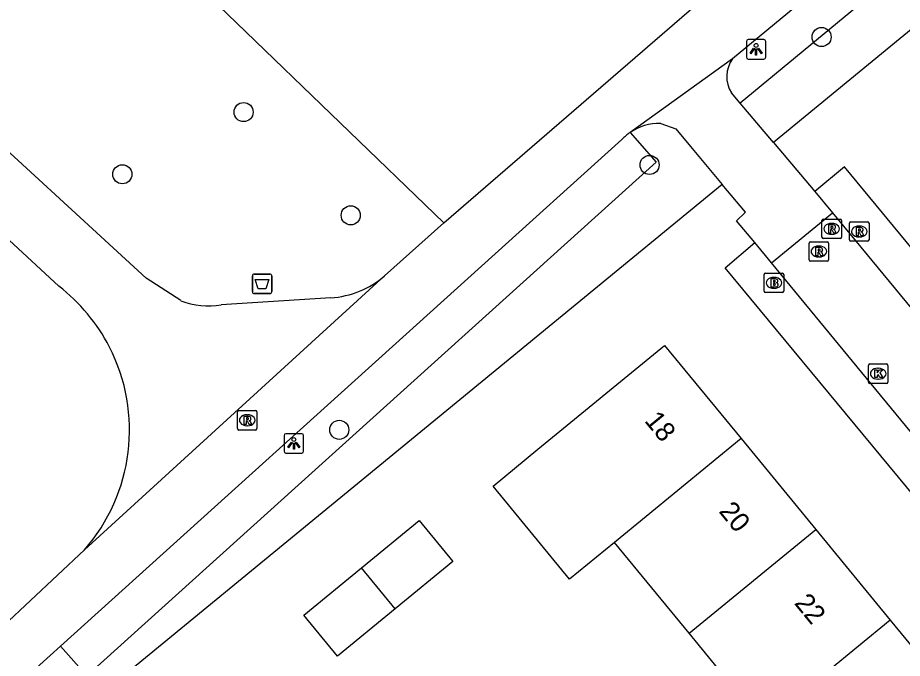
# Model space of a CAD drawing. Extents: x 159040 to 160094, y 381214 to 382518.
# Drawn here: x 159598.33 to 159643.59, y 381944.09 to 381976.89 of the extents above; entities that cross this region are included whole.
import ezdxf

# ---------------------------------------------------------------- set-up
doc = ezdxf.new("R2010")
doc.units = 0
for name, color, linetype in [('IMGEO_Afvalbak', 7, 'Continuous'), ('IMGEO_Boom', 7, 'Continuous'), ('IMGEO_Brandkraan', 7, 'Continuous'), ('IMGEO_Groenvoorziening', 7, 'Continuous'), ('IMGEO_Haag', 7, 'Continuous'), ('IMGEO_Kolk', 7, 'Continuous'), ('IMGEO_Lichtpunt', 7, 'Continuous'), ('IMGEO_Pand', 7, 'Continuous'), ('IMGEO_Pand_nummerreeks', 7, 'Continuous'), ('IMGEO_Rijbaan_lokaal_open', 7, 'Continuous'), ('IMGEO_Rioolput', 7, 'Continuous'), ('IMGEO_Voetpad_gesloten', 7, 'Continuous'), ('IMGEO_Voetpad_open', 7, 'Continuous')]:
    doc.layers.add(name, color=color, linetype=linetype)

msp = doc.modelspace()

# ---------------------------------------------------------------- linework, layer by layer
at = {"layer": 'IMGEO_Afvalbak'}
for p, q in [((159610.334, 381962.86), (159610.334, 381963.66)), ((159610.334, 381963.66), (159610.334, 381962.86)), ((159610.434, 381963.76), (159611.224, 381963.76)), ((159611.224, 381963.76), (159610.434, 381963.76)), ((159611.324, 381963.66), (159611.324, 381962.86)), ((159611.324, 381962.86), (159611.324, 381963.66)), ((159611.224, 381962.76), (159610.434, 381962.76)), ((159610.434, 381962.76), (159611.224, 381962.76))]:
    msp.add_line(p, q, dxfattribs=at)
msp.add_lwpolyline([(159610.477, 381963.474), (159611.181, 381963.474), (159611.032, 381963.004), (159610.626, 381963.004), (159610.477, 381963.474)], dxfattribs=at)
for centre, start, end in [((159610.434, 381963.66), 90, 180), ((159610.434, 381963.66), 90, 180), ((159611.224, 381963.66), 0, 90), ((159611.224, 381963.66), 360, 90), ((159610.434, 381962.86), 180, 270), ((159610.434, 381962.86), 180, 270), ((159611.224, 381962.86), 270, 0), ((159611.224, 381962.86), 270, 0)]:
    msp.add_arc(centre, 0.1, start, end, dxfattribs=at)
at = {"layer": 'IMGEO_Boom'}
for centre in [(159639.459, 381975.896), (159609.886, 381972.052), (159630.658, 381969.346), (159603.683, 381968.868), (159615.367, 381966.766), (159614.781, 381955.783)]:
    msp.add_circle(centre, 0.489, dxfattribs=at)
at = {"layer": 'IMGEO_Brandkraan'}
for p, q in [((159636.52, 381962.882), (159636.52, 381963.734)), ((159636.595, 381963.808), (159637.447, 381963.808)), ((159637.008, 381963.588), (159637.033, 381963.588)), ((159637.521, 381963.734), (159637.521, 381962.882)), ((159637.447, 381962.808), (159636.595, 381962.808)), ((159637.031, 381963.028), (159637.006, 381963.028))]:
    msp.add_line(p, q, dxfattribs=at)
for points in [[(159636.52, 381962.882), (159636.52, 381963.734)], [(159636.595, 381963.808), (159637.447, 381963.808)], [(159637.521, 381963.734), (159637.521, 381962.882)], [(159636.868, 381963.508), (159636.868, 381963.108), (159637.081, 381963.108)], [(159637.099, 381963.508), (159636.868, 381963.508)], [(159637.047, 381963.427), (159636.993, 381963.427), (159636.993, 381963.351)], [(159636.993, 381963.351), (159637.046, 381963.351)], [(159637.055, 381963.275), (159636.993, 381963.275), (159636.993, 381963.194)], [(159636.993, 381963.194), (159637.055, 381963.194)], [(159637.447, 381962.808), (159636.595, 381962.808)]]:
    msp.add_lwpolyline(points, dxfattribs=at)
for centre, radius, start, end in [((159636.597, 381963.732), 0.0765, 91.552, 178.448), ((159636.597, 381963.732), 0.0765, 91.552, 178.448), ((159637.445, 381963.732), 0.0765, 1.552, 88.448), ((159637.445, 381963.732), 0.0765, 1.552, 88.448), ((159637.048, 381963.389), 0.0379, 267.8285, 90.9355), ((159637.056, 381963.234), 0.0404, 269.8759, 90.5077), ((159637.087, 381963.359), 0.251, 268.6676, 293.5347), ((159637.103, 381963.363), 0.145, 59.4692, 91.5367), ((159637.128, 381963.41), 0.0922, 285.5137, 58.1501), ((159637.133, 381963.218), 0.105, 301.3115, 78.989), ((159636.597, 381962.884), 0.0765, 181.552, 268.448), ((159636.597, 381962.884), 0.0765, 181.552, 268.448), ((159637.445, 381962.884), 0.0765, 271.552, 358.448), ((159637.445, 381962.884), 0.0765, 271.552, 358.448)]:
    msp.add_arc(centre, radius, start, end, dxfattribs=at)
for centre, major_axis, ratio, start_param, end_param in [((159637.007, 381963.308), (-0.387, 0.002), 0.722429, 4.712389, 7.853982), ((159637.032, 381963.308), (-0.39, 0.002), 0.717154, 1.570796, 4.712389)]:
    msp.add_ellipse(centre, major_axis=major_axis, ratio=ratio, start_param=start_param, end_param=end_param, dxfattribs=at)
at = {"layer": 'IMGEO_Groenvoorziening'}
msp.add_lwpolyline([(159604.904, 381981.084), (159606.447, 381979.593), (159609.529, 381976.617), (159620.126, 381966.384)], dxfattribs=at)
at = {"layer": 'IMGEO_Haag'}
for points in [[(159664.577, 381999.307), (159665.847, 381997.761), (159635.288, 381972.515)], [(159672.361, 381999.556), (159669.966, 381997.589), (159636.992, 381970.499)], [(159629.657, 381971.006), (159630.992, 381969.493), (159601.867, 381943.184), (159600.511, 381944.711)], [(159634.375, 381968.349), (159600.304, 381940.359), (159598.759, 381939.089)]]:
    msp.add_lwpolyline(points, dxfattribs=at)
at = {"layer": 'IMGEO_Kolk'}
for p, q in [((159641.853, 381958.231), (159641.853, 381959.083)), ((159641.928, 381959.157), (159642.78, 381959.157)), ((159642.854, 381959.083), (159642.854, 381958.231)), ((159642.341, 381958.937), (159642.366, 381958.937)), ((159642.78, 381958.157), (159641.928, 381958.157)), ((159642.364, 381958.377), (159642.339, 381958.377))]:
    msp.add_line(p, q, dxfattribs=at)
for points in [[(159641.853, 381958.231), (159641.853, 381959.083)], [(159641.928, 381959.157), (159642.78, 381959.157)], [(159642.854, 381959.083), (159642.854, 381958.231)], [(159642.174, 381958.857), (159642.297, 381958.857), (159642.297, 381958.706), (159642.427, 381958.857), (159642.591, 381958.857), (159642.445, 381958.706), (159642.598, 381958.457), (159642.446, 381958.457), (159642.361, 381958.621), (159642.297, 381958.554), (159642.297, 381958.457), (159642.174, 381958.457), (159642.174, 381958.857)], [(159642.78, 381958.157), (159641.928, 381958.157)]]:
    msp.add_lwpolyline(points, dxfattribs=at)
for centre, start, end in [((159641.93, 381959.081), 91.552, 178.448), ((159641.93, 381959.081), 91.552, 178.448), ((159642.778, 381959.081), 1.552, 88.448), ((159642.778, 381959.081), 1.552, 88.448), ((159641.93, 381958.233), 181.552, 268.448), ((159641.93, 381958.233), 181.552, 268.448), ((159642.778, 381958.233), 271.552, 358.448), ((159642.778, 381958.233), 271.552, 358.448)]:
    msp.add_arc(centre, 0.0765, start, end, dxfattribs=at)
for centre, major_axis, ratio, start_param, end_param in [((159642.34, 381958.657), (-0.387, 0.002), 0.722429, 4.712389, 7.853982), ((159642.365, 381958.657), (-0.39, 0.002), 0.717154, 1.570796, 4.712389)]:
    msp.add_ellipse(centre, major_axis=major_axis, ratio=ratio, start_param=start_param, end_param=end_param, dxfattribs=at)
at = {"layer": 'IMGEO_Lichtpunt'}
for p, q in [((159635.609, 381975.667), (159635.609, 381974.86)), ((159635.609, 381975.667), (159635.609, 381974.86)), ((159636.511, 381975.762), (159635.703, 381975.762)), ((159636.511, 381975.762), (159635.703, 381975.762)), ((159636.605, 381974.86), (159636.605, 381975.667)), ((159636.605, 381974.86), (159636.605, 381975.667)), ((159635.703, 381974.766), (159636.511, 381974.766)), ((159635.703, 381974.766), (159636.511, 381974.766)), ((159611.959, 381955.492), (159611.959, 381954.685)), ((159611.959, 381955.492), (159611.959, 381954.685)), ((159612.861, 381955.587), (159612.053, 381955.587)), ((159612.861, 381955.587), (159612.053, 381955.587)), ((159612.955, 381954.685), (159612.955, 381955.492)), ((159612.955, 381954.685), (159612.955, 381955.492)), ((159612.053, 381954.591), (159612.861, 381954.591)), ((159612.053, 381954.591), (159612.861, 381954.591))]:
    msp.add_line(p, q, dxfattribs=at)
for points in [[(159635.983, 381975.331), (159636.022, 381975.303), (159635.834, 381975.041), (159635.796, 381975.068), (159635.983, 381975.331)], [(159636.195, 381975.303), (159636.233, 381975.33), (159636.42, 381975.068), (159636.381, 381975.04), (159636.195, 381975.303)], [(159636.085, 381975.283), (159636.132, 381975.283), (159636.132, 381974.961), (159636.085, 381974.961), (159636.085, 381975.283)], [(159612.333, 381955.156), (159612.372, 381955.128), (159612.184, 381954.866), (159612.146, 381954.893), (159612.333, 381955.156)], [(159612.435, 381955.108), (159612.482, 381955.108), (159612.482, 381954.786), (159612.435, 381954.786), (159612.435, 381955.108)], [(159612.545, 381955.128), (159612.583, 381955.155), (159612.77, 381954.893), (159612.731, 381954.865), (159612.545, 381955.128)]]:
    msp.add_lwpolyline(points, dxfattribs=at)
for centre in [(159636.108, 381975.465), (159612.458, 381955.29)]:
    msp.add_circle(centre, 0.0994, dxfattribs=at)
for centre, start, end in [((159635.703, 381975.667), 90, 180), ((159635.703, 381975.667), 90, 180), ((159636.511, 381975.667), 0, 90), ((159636.511, 381975.667), 0, 90), ((159635.703, 381974.86), 180, 270), ((159635.703, 381974.86), 180, 270), ((159636.511, 381974.86), 270, 0), ((159636.511, 381974.86), 270, 360), ((159612.053, 381955.492), 90, 180), ((159612.053, 381955.492), 90, 180), ((159612.861, 381955.492), 0, 90), ((159612.861, 381955.492), 0, 90), ((159612.053, 381954.685), 180, 270), ((159612.053, 381954.685), 180, 270), ((159612.861, 381954.685), 270, 0), ((159612.861, 381954.685), 270, 360)]:
    msp.add_arc(centre, 0.0946, start, end, dxfattribs=at)
at = {"layer": 'IMGEO_Pand'}
for points in [[(159628.858, 381950.02), (159626.558, 381948.133), (159622.647, 381952.898), (159624.947, 381954.786), (159631.428, 381960.105), (159635.34, 381955.339)], [(159635.34, 381955.339), (159628.858, 381950.02)], [(159635.34, 381955.339), (159639.157, 381950.688)], [(159615.922, 381948.715), (159618.875, 381951.139), (159620.594, 381949.045), (159617.641, 381946.622)], [(159632.675, 381945.37), (159639.157, 381950.688)], [(159639.157, 381950.688), (159642.973, 381946.038)], [(159632.675, 381945.37), (159628.858, 381950.02)], [(159617.641, 381946.622), (159614.688, 381944.198), (159612.969, 381946.292), (159615.922, 381948.715)], [(159617.641, 381946.622), (159615.922, 381948.715)], [(159642.973, 381946.038), (159636.491, 381940.72)], [(159642.973, 381946.038), (159646.885, 381941.272)], [(159636.491, 381940.72), (159632.675, 381945.37)]]:
    msp.add_lwpolyline(points, dxfattribs=at)
at = {"layer": 'IMGEO_Rijbaan_lokaal_open'}
for points in [[(159636.901, 381964.329), (159640.019, 381966.892)], [(159640.019, 381966.892), (159655.408, 381948.24)], [(159652.285, 381945.644), (159636.901, 381964.329)]]:
    msp.add_lwpolyline(points, dxfattribs=at)
at = {"layer": 'IMGEO_Rioolput'}
for p, q in [((159639.475, 381965.648), (159639.475, 381966.5)), ((159639.55, 381966.574), (159640.402, 381966.574)), ((159639.963, 381966.354), (159639.988, 381966.354)), ((159640.476, 381966.5), (159640.476, 381965.648)), ((159640.884, 381965.514), (159640.884, 381966.366)), ((159640.959, 381966.44), (159641.811, 381966.44)), ((159641.885, 381966.366), (159641.885, 381965.514)), ((159641.372, 381966.22), (159641.397, 381966.22)), ((159638.892, 381965.416), (159639.744, 381965.416)), ((159640.402, 381965.574), (159639.55, 381965.574)), ((159639.986, 381965.794), (159639.961, 381965.794)), ((159641.811, 381965.44), (159640.959, 381965.44)), ((159641.395, 381965.66), (159641.37, 381965.66)), ((159638.817, 381964.49), (159638.817, 381965.342)), ((159639.305, 381965.196), (159639.33, 381965.196)), ((159639.818, 381965.342), (159639.818, 381964.49)), ((159639.328, 381964.636), (159639.303, 381964.636)), ((159639.744, 381964.416), (159638.892, 381964.416)), ((159609.644, 381956.774), (159610.496, 381956.774)), ((159609.569, 381955.848), (159609.569, 381956.7)), ((159610.057, 381956.554), (159610.082, 381956.554)), ((159610.57, 381956.7), (159610.57, 381955.848)), ((159610.08, 381955.994), (159610.055, 381955.994)), ((159610.496, 381955.774), (159609.644, 381955.774))]:
    msp.add_line(p, q, dxfattribs=at)
for points in [[(159639.475, 381965.648), (159639.475, 381966.5)], [(159639.55, 381966.574), (159640.402, 381966.574)], [(159640.064, 381966.272), (159639.812, 381966.274), (159639.812, 381965.874)], [(159640.476, 381966.5), (159640.476, 381965.648)], [(159640.884, 381965.514), (159640.884, 381966.366)], [(159640.959, 381966.44), (159641.811, 381966.44)], [(159641.885, 381966.366), (159641.885, 381965.514)], [(159639.812, 381965.874), (159639.936, 381965.874), (159639.936, 381966.036), (159639.947, 381966.036)], [(159639.99, 381966.193), (159639.936, 381966.193), (159639.936, 381966.112)], [(159639.936, 381966.112), (159639.988, 381966.112)], [(159639.994, 381966.007), (159640.065, 381965.874), (159640.205, 381965.874), (159640.14, 381966)], [(159641.473, 381966.138), (159641.221, 381966.14), (159641.221, 381965.74)], [(159641.221, 381965.74), (159641.345, 381965.74), (159641.345, 381965.902), (159641.356, 381965.902)], [(159641.399, 381966.059), (159641.345, 381966.059), (159641.345, 381965.978)], [(159641.345, 381965.978), (159641.397, 381965.978)], [(159641.403, 381965.873), (159641.474, 381965.74), (159641.614, 381965.74), (159641.549, 381965.866)], [(159638.892, 381965.416), (159639.744, 381965.416)], [(159640.402, 381965.574), (159639.55, 381965.574)], [(159641.811, 381965.44), (159640.959, 381965.44)], [(159638.817, 381964.49), (159638.817, 381965.342)], [(159639.406, 381965.114), (159639.154, 381965.116), (159639.154, 381964.716)], [(159639.332, 381965.035), (159639.278, 381965.035), (159639.278, 381964.954)], [(159639.278, 381964.954), (159639.33, 381964.954)], [(159639.818, 381965.342), (159639.818, 381964.49)], [(159639.154, 381964.716), (159639.278, 381964.716), (159639.278, 381964.878), (159639.289, 381964.878)], [(159639.336, 381964.849), (159639.407, 381964.716), (159639.547, 381964.716), (159639.482, 381964.842)], [(159639.744, 381964.416), (159638.892, 381964.416)], [(159609.644, 381956.774), (159610.496, 381956.774)], [(159609.569, 381955.848), (159609.569, 381956.7)], [(159610.158, 381956.472), (159609.906, 381956.474), (159609.906, 381956.074)], [(159610.084, 381956.393), (159610.03, 381956.393), (159610.03, 381956.312)], [(159610.03, 381956.312), (159610.082, 381956.312)], [(159610.57, 381956.7), (159610.57, 381955.848)], [(159609.906, 381956.074), (159610.03, 381956.074), (159610.03, 381956.236), (159610.041, 381956.236)], [(159610.088, 381956.207), (159610.159, 381956.074), (159610.299, 381956.074), (159610.234, 381956.2)], [(159610.496, 381955.774), (159609.644, 381955.774)]]:
    msp.add_lwpolyline(points, dxfattribs=at)
for centre, radius, start, end in [((159639.552, 381966.498), 0.0765, 91.552, 178.448), ((159639.552, 381966.498), 0.0765, 91.552, 178.448), ((159640.063, 381966.162), 0.109, 350.3612, 89.416), ((159640.4, 381966.498), 0.0765, 1.552, 88.448), ((159640.4, 381966.498), 0.0765, 1.552, 88.448), ((159640.961, 381966.364), 0.0765, 91.552, 178.448), ((159640.961, 381966.364), 0.0765, 91.552, 178.448), ((159641.809, 381966.364), 0.0765, 1.552, 88.448), ((159641.809, 381966.364), 0.0765, 1.552, 88.448), ((159639.946, 381965.983), 0.0533, 26.0293, 88.6989), ((159639.972, 381966.301), 0.19, 274.7715, 282.9687), ((159639.996, 381966.097), 0.0964, 77.0061, 93.1865), ((159640.01, 381966.154), 0.0378, 276.6634, 79.6772), ((159640.061, 381966.162), 0.112, 277.5842, 350.9817), ((159640.045, 381965.947), 0.108, 29.5134, 73.7905), ((159641.355, 381965.849), 0.0533, 26.0293, 88.6989), ((159641.381, 381966.167), 0.19, 274.7715, 282.9687), ((159641.405, 381965.963), 0.0964, 77.0061, 93.1865), ((159641.419, 381966.02), 0.0378, 276.6634, 79.6772), ((159641.472, 381966.028), 0.109, 350.3612, 89.416), ((159641.47, 381966.028), 0.112, 277.5842, 350.9817), ((159641.454, 381965.813), 0.108, 29.5134, 73.7905), ((159638.894, 381965.34), 0.0765, 91.552, 178.448), ((159638.894, 381965.34), 0.0765, 91.552, 178.448), ((159639.552, 381965.65), 0.0765, 181.552, 268.448), ((159639.552, 381965.65), 0.0765, 181.552, 268.448), ((159639.742, 381965.34), 0.0765, 1.552, 88.448), ((159639.742, 381965.34), 0.0765, 1.552, 88.448), ((159640.4, 381965.65), 0.0765, 271.552, 358.448), ((159640.4, 381965.65), 0.0765, 271.552, 358.448), ((159640.961, 381965.516), 0.0765, 181.552, 268.448), ((159640.961, 381965.516), 0.0765, 181.552, 268.448), ((159641.809, 381965.516), 0.0765, 271.552, 358.448), ((159641.809, 381965.516), 0.0765, 271.552, 358.448), ((159639.314, 381965.143), 0.19, 274.7715, 282.9687), ((159639.338, 381964.939), 0.0964, 77.0061, 93.1865), ((159639.352, 381964.996), 0.0378, 276.6634, 79.6772), ((159639.405, 381965.004), 0.109, 350.3612, 89.416), ((159639.403, 381965.004), 0.112, 277.5842, 350.9817), ((159638.894, 381964.492), 0.0765, 181.552, 268.448), ((159638.894, 381964.492), 0.0765, 181.552, 268.448), ((159639.288, 381964.825), 0.0533, 26.0293, 88.6989), ((159639.387, 381964.789), 0.108, 29.5134, 73.7905), ((159639.742, 381964.492), 0.0765, 271.552, 358.448), ((159639.742, 381964.492), 0.0765, 271.552, 358.448), ((159609.646, 381956.698), 0.0765, 91.552, 178.448), ((159609.646, 381956.698), 0.0765, 91.552, 178.448), ((159610.494, 381956.698), 0.0765, 1.552, 88.448), ((159610.494, 381956.698), 0.0765, 1.552, 88.448), ((159610.066, 381956.501), 0.19, 274.7715, 282.9687), ((159610.09, 381956.297), 0.0964, 77.0061, 93.1865), ((159610.104, 381956.354), 0.0378, 276.6634, 79.6772), ((159610.157, 381956.362), 0.109, 350.3612, 89.416), ((159610.155, 381956.362), 0.112, 277.5842, 350.9817), ((159610.04, 381956.183), 0.0533, 26.0293, 88.6989), ((159610.139, 381956.147), 0.108, 29.5134, 73.7905), ((159609.646, 381955.85), 0.0765, 181.552, 268.448), ((159609.646, 381955.85), 0.0765, 181.552, 268.448), ((159610.494, 381955.85), 0.0765, 271.552, 358.448), ((159610.494, 381955.85), 0.0765, 271.552, 358.448)]:
    msp.add_arc(centre, radius, start, end, dxfattribs=at)
for centre, major_axis, ratio, start_param, end_param in [((159639.962, 381966.074), (-0.387, 0.002), 0.722429, 4.712389, 7.853982), ((159639.987, 381966.074), (-0.39, 0.002), 0.717154, 1.570796, 4.712389), ((159641.371, 381965.94), (-0.387, 0.002), 0.722429, 4.712389, 7.853982), ((159641.396, 381965.94), (-0.39, 0.002), 0.717154, 1.570796, 4.712389), ((159639.304, 381964.916), (-0.387, 0.002), 0.722429, 4.712389, 7.853982), ((159639.329, 381964.916), (-0.39, 0.002), 0.717154, 1.570796, 4.712389), ((159610.056, 381956.274), (-0.387, 0.002), 0.722429, 4.712389, 7.853982), ((159610.081, 381956.274), (-0.39, 0.002), 0.717154, 1.570796, 4.712389)]:
    msp.add_ellipse(centre, major_axis=major_axis, ratio=ratio, start_param=start_param, end_param=end_param, dxfattribs=at)
at = {"layer": 'IMGEO_Voetpad_gesloten'}
for points in [[(159620.126, 381966.384), (159657.794, 381998.953), (159659.089, 382000), (159664.09, 382004.24), (159664.309, 382004.099)], [(159664.577, 381999.307), (159634.896, 381974.787)], [(159600.433, 381963.139), (159569.681, 381991.648)], [(159606.673, 381962.397), (159604.901, 381963.542), (159592.632, 381974.807)], [(159634.896, 381974.787), (159629.657, 381971.006)], [(159635.288, 381972.515), (159634.847, 381973.036)], [(159636.992, 381970.499), (159635.288, 381972.515)], [(159631.227, 381971.472), (159631.999, 381971.194), (159632.753, 381970.291), (159634.375, 381968.349)], [(159600.511, 381944.711), (159629.238, 381970.65)], [(159636.992, 381970.499), (159639.113, 381967.99)], [(159636.038, 381965.377), (159635.113, 381966.486), (159635.563, 381966.926), (159634.375, 381968.349)], [(159639.113, 381967.99), (159640.019, 381966.892)], [(159620.126, 381966.384), (159617.102, 381963.667)], [(159636.901, 381964.329), (159636.038, 381965.377)], [(159601.745, 381949.641), (159617.102, 381963.667)], [(159614.353, 381962.544), (159608.746, 381962.188)], [(159583.771, 381932.786), (159601.745, 381949.641)], [(159597.87, 381942.326), (159600.511, 381944.711)]]:
    msp.add_lwpolyline(points, dxfattribs=at)
for centre, radius, start, end in [((159636.2, 381973.874), 1.592, 145.0161, 211.778), ((159631.162, 381968.812), 2.661, 88.6107, 124.4527), ((159631.126, 381968.852), 2.607, 124.3, 136.4053), ((159614.054, 381967.202), 4.668, 273.6739, 310.7673), ((159594.74, 381955.774), 9.309, 27.1654, 52.2972), ((159608.099, 381966.16), 4.025, 249.2411, 279.2446), ((159594.741, 381955.772), 9.309, 318.8005, 27.1764)]:
    msp.add_arc(centre, radius, start, end, dxfattribs=at)
at = {"layer": 'IMGEO_Voetpad_open'}
for points in [[(159656.487, 381950.033), (159640.637, 381969.242), (159639.113, 381967.99)], [(159650.449, 381944.826), (159634.526, 381964.085), (159636.038, 381965.377)]]:
    msp.add_lwpolyline(points, dxfattribs=at)

# ---------------------------------------------------------------- texts
at = {"layer": 'IMGEO_Pand_nummerreeks'}
for s, p in [('18', (159630.36, 381956.236)), ('20', (159634.167, 381951.598)), ('22', (159638.027, 381946.895))]:
    msp.add_text(s, height=1, rotation=309.3771, dxfattribs=at).set_placement(p)

doc.saveas('drawing.dxf')
